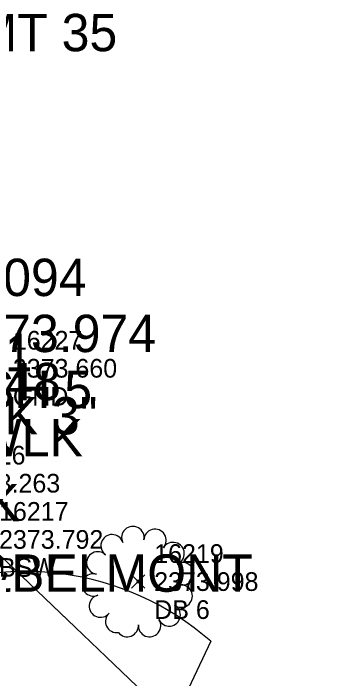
# Model space of a CAD drawing. Extents: x 2377639 to 2379738, y 729875 to 732734.
# Drawn here: x 2378218.62 to 2378236.28, y 730309.46 to 730345.08 of the extents above; entities that cross this region are included whole.
import ezdxf

# ---------------------------------------------------------------- set-up
doc = ezdxf.new("R2010")
doc.units = 0
for name, color, linetype in [('Default', 7, 'Continuous'), ('TOPO_DATA_Elevations', 7, 'Continuous'), ('TOPO_LNDSCP_Tree', 7, 'Continuous'), ('TOPO_SW_Back', 7, 'Continuous')]:
    doc.layers.add(name, color=color, linetype=linetype)

# ---------------------------------------------------------------- blocks, each defined once
blk = doc.blocks.new('DB_2')
at = {"layer": 'Default'}
for centre, radius, start, end in [((-0.01212813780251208, 0.09981204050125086), 0.0254000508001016, 347.98225701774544, 206.23880330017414), ((-0.059229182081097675, 0.08124844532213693), 0.0254000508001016, 16.782257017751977, 235.0388033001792), ((0.03808990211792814, 0.09338834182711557), 0.0254000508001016, 319.18225701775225, 177.4388033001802), ((0.07900166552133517, 0.06356648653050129), 0.0254000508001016, 290.38225701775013, 148.63880330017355), ((-0.09156106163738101, 0.042289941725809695), 0.0254000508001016, 45.58225701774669, 263.8388033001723), ((0.1004861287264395, 0.017724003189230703), 0.0254000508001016, 261.58225701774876, 119.83880330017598), ((-0.10112530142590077, -0.007425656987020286), 0.0254000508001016, 74.38225701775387, 292.63880330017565), ((0, -1.9441306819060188e-19), 0.003175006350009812, 3.508354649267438e-15, 180), ((0, 1.9441306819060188e-19), 0.003175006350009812, 180, 0), ((0.09722832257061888, -0.03279829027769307), 0.0254000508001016, 232.7822570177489, 91.03880330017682), ((-0.08555583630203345, -0.05559937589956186), 0.0254000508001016, 103.18225701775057, 321.4388033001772), ((0.07003418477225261, -0.0755018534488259), 0.0254000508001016, 203.98225701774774, 62.238803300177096), ((-0.04870434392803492, -0.09031368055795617), 0.0254000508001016, 131.98225701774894, 278.46008914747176), ((0.025631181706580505, -0.09982239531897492), 0.0254000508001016, 175.1822570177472, 33.43880330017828), ((-0.02499597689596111, -0.09974333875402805), 0.0254000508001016, 218.16097117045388, 4.638803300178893)]:
    blk.add_arc(centre, radius, start, end, dxfattribs=at)
blk = doc.blocks.new('DT_2')
at = {"layer": 'Default'}
for p, q in [((-0.03698187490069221, 0.06247484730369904), (-0.05645993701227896, 0.11374815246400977)), ((0.08381128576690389, 0.09540458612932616), (0.06150767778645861, 0.04792311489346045)), ((-0.09297740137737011, 0.08649606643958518), (-0.03698187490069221, 0.06247484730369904)), ((0.06150767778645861, 0.04792311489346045), (0.10460783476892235, 0.07199699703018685)), ((-0.07727305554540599, -0.01699999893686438), (-0.12593087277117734, -0.016364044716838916)), ((-0.11978058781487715, -0.04217792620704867), (-0.07727305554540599, -0.01699999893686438)), ((-0.04257787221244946, -0.07016979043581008), (-0.0811025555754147, -0.0977176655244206)), ((-0.058973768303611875, -0.11246537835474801), (-0.04257787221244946, -0.07016979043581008)), ((0.07335743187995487, -0.10365835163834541), (0.03464689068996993, -0.07016979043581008)), ((0.03464689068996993, -0.07016979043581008), (0.048005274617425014, -0.11756640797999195))]:
    blk.add_line(p, q, dxfattribs=at)
for start, end in [(48.701251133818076, 116.39792428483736), (137.06822676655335, 187.40379417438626), (305.2864594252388, 34.53793593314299), (199.39852013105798, 230.30840546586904), (242.3287124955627, 292.21140937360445)]:
    blk.add_arc((0, 0), 0.1269896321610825, start, end, dxfattribs=at)

msp = doc.modelspace()

# ---------------------------------------------------------------- linework, layer by layer
at = {"layer": 'TOPO_DATA_Elevations'}
for p, q in [((2378224.9414466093, 730314.300446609), (2378225.6485533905, 730315.0075533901)), ((2378224.9414466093, 730315.0075533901), (2378225.6485533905, 730314.300446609)), ((2378224.9414466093, 730314.3004466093), (2378225.6485533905, 730315.0075533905)), ((2378224.9414466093, 730315.0075533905), (2378225.6485533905, 730314.3004466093))]:
    msp.add_line(p, q, dxfattribs=at)
at = {"layer": 'TOPO_SW_Back'}
msp.add_lwpolyline([(2378208.296, 730325.361), (2378216.997, 730316.9100000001), (2378235.463, 730299.249)], dxfattribs=at)

# ---------------------------------------------------------------- block references
at = {"layer": 'TOPO_LNDSCP_Tree'}
for name, p, xscale, yscale in [('DB_2', (2378225.295, 730314.654), 23.622, 23.622), ('DT_2', (2378219.274, 730300.194), 118.11000000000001, 118.11000000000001)]:
    msp.add_blockref(name, p, dxfattribs=dict(at, xscale=xscale, yscale=yscale))

# ---------------------------------------------------------------- texts
at = {"layer": 'TOPO_DATA_Elevations'}
for s, height, p in [('SGN SPD LMT 35', 2, (2378202.326106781, 730343.047)), ('15094', 2, (2378215.098106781, 730329.94)), ('2373.974', 2, (2378215.098106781, 730326.94)), ('2373.251', 2, (2378208.4911067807, 730325.914)), ('16227', 1, (2378218.5895533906, 730327.0739999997)), ('16227', 1, (2378218.5895533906, 730327.074)), ('2373.660', 1, (2378218.5895533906, 730325.5739999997)), ('2373.660', 1, (2378218.5895533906, 730325.574)), ('2373.948', 2, (2378210.0031067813, 730324.3610000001)), ('BSH 5', 2, (2378215.098106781, 730323.9399999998)), ('GND', 1, (2378218.5895533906, 730324.0739999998)), ('GND', 1, (2378218.5895533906, 730324.0740000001)), ('LSK RCK 3"', 2, (2378208.4911067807, 730322.533047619)), ('CNC WLK', 2, (2378210.0031067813, 730321.361)), ('16226', 1, (2378215.5465533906, 730320.9209999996)), ('16226', 1, (2378215.5465533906, 730320.921)), ('2373.263', 1, (2378215.5465533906, 730319.4209999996)), ('2373.263', 1, (2378215.5465533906, 730319.421)), ('CNC WLK', 2, (2378206.621106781, 730317.877)), ('16217', 1, (2378217.8505533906, 730317.9099999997)), ('16217', 1, (2378217.8505533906, 730317.91)), ('2373.792', 1, (2378217.8505533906, 730316.4099999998)), ('2373.792', 1, (2378217.8505533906, 730316.4100000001)), ('16219', 1, (2378226.1485533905, 730315.6539999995)), ('16219', 1, (2378226.1485533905, 730315.6539999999)), ('SGN STOP 10TH&BELMONT', 2, (2378195.6081067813, 730314.1089999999)), ('BSW', 1, (2378217.8505533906, 730314.9099999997)), ('BSW', 1, (2378217.8505533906, 730314.91)), ('2373.998', 1, (2378226.1485533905, 730314.1539999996)), ('2373.998', 1, (2378226.1485533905, 730314.154)), ('DB 6', 1, (2378226.1485533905, 730312.6539999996)), ('DB 6', 1, (2378226.1485533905, 730312.654))]:
    msp.add_text(s, height=height, dxfattribs=at).set_placement(p)

doc.saveas('drawing.dxf')
